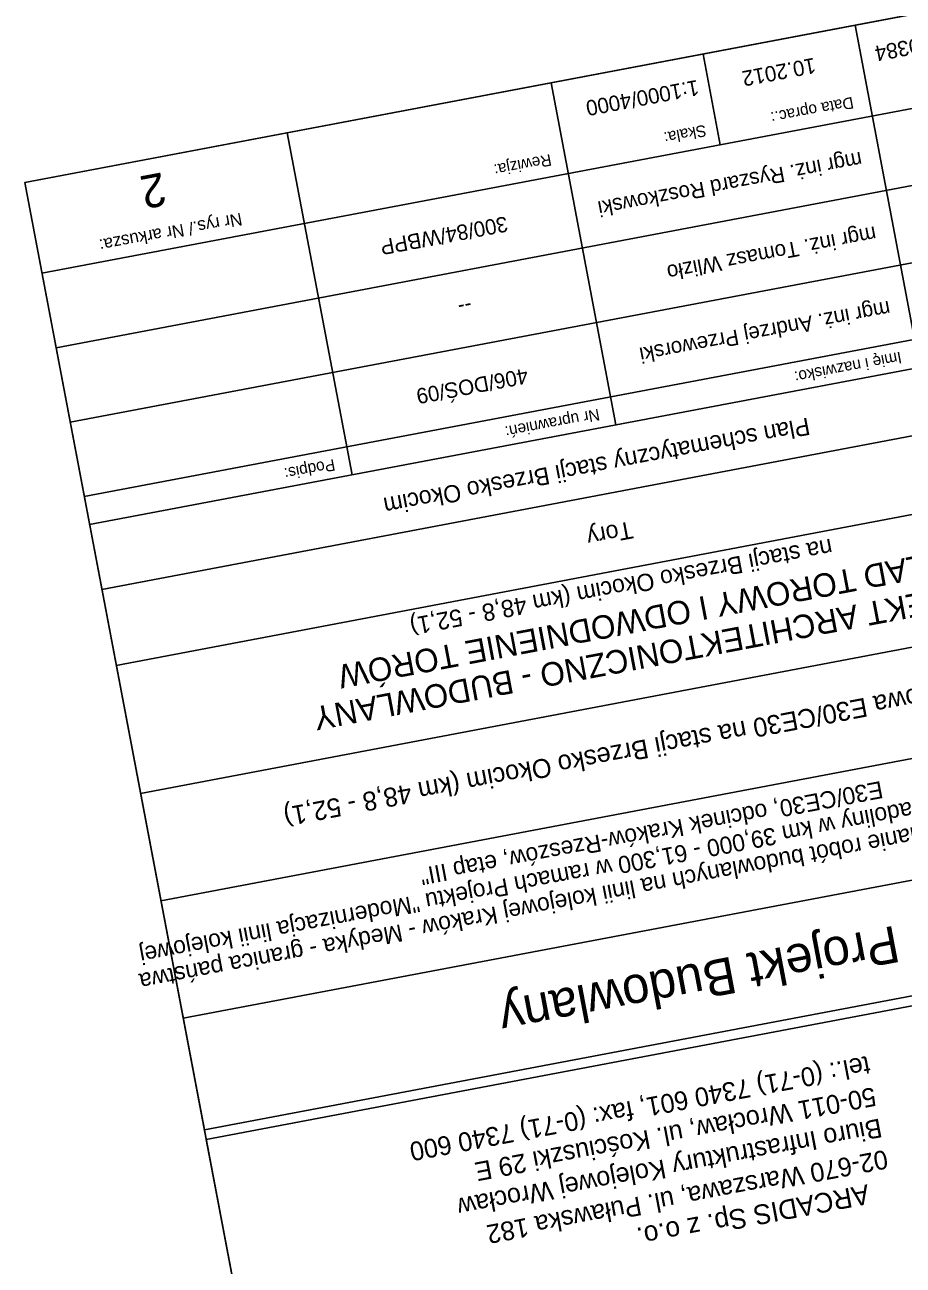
# Model space of a CAD drawing. Extents: x 6541740 to 6566395, y 5525066 to 5530361.
# Drawn here: x 6565461.2 to 6565561.1, y 5527552.3 to 5527693.5 of the extents above; entities that cross this region are included whole.
import ezdxf

# ---------------------------------------------------------------- set-up
doc = ezdxf.new("R2010")
doc.units = 0
doc.layers.add('TOR_PS_P-chodniki i place ładunkowe', color=7, linetype='Continuous')

msp = doc.modelspace()

# ---------------------------------------------------------------- linework, layer by layer
at = {"layer": 'TOR_PS_P-chodniki i place ładunkowe'}
for p, q in [((6565574.66, 5527697), (6565461.18, 5527675.49)), ((6565563.05, 5527654.49), (6565555.67, 5527693.4)), ((6565540.33, 5527679.8), (6565538.37, 5527690.12)), ((6565576.61, 5527686.68), (6565463.13, 5527665.17)), ((6565528.45, 5527647.93), (6565521.07, 5527686.84)), ((6565498.43, 5527642.24), (6565491.05, 5527681.15)), ((6565578.22, 5527678.21), (6565464.74, 5527656.7)), ((6565486.29, 5527543.03), (6565461.18, 5527675.49)), ((6565481.61, 5527567.67), (6565461.18, 5527675.49)), ((6565579.83, 5527669.73), (6565466.35, 5527648.22)), ((6565581.43, 5527661.26), (6565467.95, 5527639.75)), ((6565582.03, 5527658.08), (6565468.55, 5527636.57)), ((6565583.43, 5527650.7), (6565469.95, 5527629.19)), ((6565585.07, 5527642.05), (6565471.59, 5527620.54)), ((6565587.84, 5527627.48), (6565474.36, 5527605.97)), ((6565590.15, 5527615.26), (6565476.67, 5527593.75)), ((6565592.69, 5527601.89), (6565479.21, 5527580.38)), ((6565595.09, 5527589.18), (6565481.61, 5527567.67)), ((6565595.3, 5527588.1), (6565481.82, 5527566.59)), ((6565495.04, 5527496.84), (6565481.82, 5527566.59))]:
    msp.add_line(p, q, dxfattribs=at)
msp.add_lwpolyline([(6565514.26, 5527395.47), (6565461.18, 5527675.49), (6566342.4, 5527842.53), (6566395.48, 5527562.51), (6565514.26, 5527395.47)], dxfattribs=at)

# ---------------------------------------------------------------- texts
for s, height, p in [('PL0110.000384', 1.75, (6565574.03, 5527694.08)), ('10.2012', 1.75, (6565551, 5527689.72)), ('1:1000/4000', 1.75, (6565537.7, 5527687.2)), ('Data oprac.:', 1.3125, (6565555.36, 5527685.26)), ('Skala:', 1.313, (6565538.6, 5527682.09)), ('Rewizja:', 1.313, (6565520.98, 5527678.75)), ('mgr inż. Ryszard Roszkowski', 1.75, (6565556.29, 5527679.01)), ('2', 3.76, (6565476.84, 5527676.68)), ('Nr rys./ Nr arkusza:', 1.4337, (6565485.76, 5527672.07)), ('300/84/WBPP', 1.75, (6565515.95, 5527671.68)), ('mgr inż. Tomasz Wlizło', 1.75, (6565557.9, 5527670.54)), ('--', 1.75, (6565511.87, 5527662.36)), ('mgr inż. Andrzej Przeworski', 1.75, (6565559.5, 5527662.06)), ('Imię i nazwisko:', 1.3125, (6565560.83, 5527656.26)), ('406/DOŚ/09', 1.75, (6565518.27, 5527654.39)), ('Plan schematyczny stacji Brzesko Okocim', 1.9688, (6565550.31, 5527648.76)), ('Nr uprawnień:', 1.3125, (6565526.46, 5527649.75)), ('Podpis:', 1.313, (6565496.35, 5527644.04)), ('Tory', 1.969, (6565530.17, 5527636.97)), ('na stacji Brzesko Okocim (km 48,8 - 52,1)', 1.9688, (6565552.89, 5527634.99)), ('UKŁAD TOROWY I ODWODNIENIE TORÓW', 2.6754, (6565568.14, 5527634.08)), ('PROJEKT ARCHITEKTONICZNO - BUDOWLANY', 2.6754, (6565572.94, 5527630.75)), ('Linia kolejowa E30/CE30 na stacji Brzesko Okocim (km 48,8 - 52,1)', 2.1577, (6565575.42, 5527620.41)), ('na odcinku Bochnia - Biadoliny w km 39,000 - 61,300 w ramach Projektu "Modernizacja linii kolejowej ', 1.95, (6565588.93, 5527610.17)), ('Zaprojektowanie i wykonanie robót budowlanych na linii kolejowej Kraków - Medyka - granica państwa ', 1.95, (6565589.84, 5527607.37)), ('E30/CE30, odcinek Kraków-Rzeszów, etap III"', 1.95, (6565558.62, 5527607.4)), ('Projekt Budowlany', 4.1641, (6565560.22, 5527590.95)), ('tel.: (0-71) 7340 601, fax: (0-71) 7340 600', 2.1441, (6565557.14, 5527576.12)), ('50-011 Wrocław, ul. Kościuszki 29 E', 2.1441, (6565557.81, 5527572.56)), ('Biuro Infrastruktury Kolejowej Wrocław', 2.1441, (6565558.49, 5527568.99)), ('02-670 Warszawa, ul. Puławska 182', 2.1441, (6565559.16, 5527565.43)), ('ARCADIS Sp. z o.o.', 2.2457, (6565557.06, 5527561.49))]:
    msp.add_text(s, height=height, rotation=190.7332, dxfattribs=at).set_placement(p)

doc.saveas('drawing.dxf')
